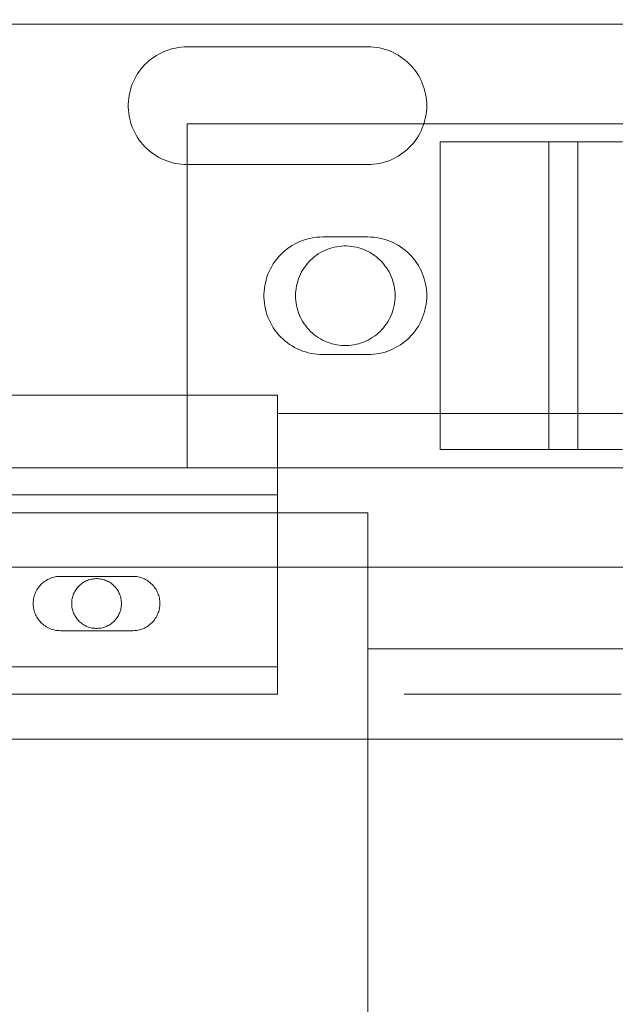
# Model space of a CAD drawing. Header units: millimetres. Extents: x -3490 to 61924, y -72580 to 6847.
# Tile 660 of 1056: x 26662 to 26727, y -17809 to -17700. Entities that reach past the tile are written whole.
import ezdxf

# ---------------------------------------------------------------- set-up
doc = ezdxf.new("R2010")
doc.units = ezdxf.units.MM
doc.layers.add('COTAS_P', color=1, linetype='Continuous', lineweight=0)
doc.layers.add('superior_C05', color=7, linetype='Continuous', lineweight=0)
doc.dimstyles.new('R19_100', dxfattribs={"dimtxt": 250, "dimasz": 150, "dimexe": 150, "dimexo": 80, "dimgap": 100, "dimtad": 1, "dimtih": 1, "dimtoh": 1, "dimdsep": 46, "dimcen": 0.09, "dimadec": 0, "dimazin": 0, "dimtfac": 1, "dimtdec": 4, "dimtofl": 0, "dimtmove": 0, "dimatfit": 3, "dimfxl": 1, "dimtolj": 1, "dimtzin": 0, "dimarcsym": 0})

# ---------------------------------------------------------------- blocks, each defined once
blk = doc.blocks.new('DIM_R29_37')
at = {"layer": 'COTAS_P'}
for p, q in [((24250.07, -17080), (24400.07, -17035)), ((26750.07, -17080), (26600.07, -17035)), ((24250.07, -17980), (24250.07, -17080)), ((24250.07, -17080), (26750.07, -17080)), ((24250.07, -17080), (24400.07, -17125)), ((26750.07, -17080), (26600.07, -17125)), ((26750.07, -17980), (26750.07, -17080))]:
    blk.add_line(p, q, dxfattribs=at)
blk.add_text('2500 P', height=250, dxfattribs=at).set_placement((25500.07, -16980))
blk = doc.blocks.new('DIM_R29_51')
at = {"layer": 'COTAS_P'}
for p, q in [((26095.07, -17655), (26050.07, -17805)), ((26795.07, -17655), (26095.07, -17655)), ((26095.07, -18305), (26095.07, -17655)), ((26095.07, -17655), (26140.07, -17805)), ((26095.07, -18305), (26050.07, -18155)), ((26095.07, -18305), (26140.07, -18155)), ((26795.07, -18305), (26095.07, -18305))]:
    blk.add_line(p, q, dxfattribs=at)
blk.add_text('650 P', height=250, rotation=90, dxfattribs=at).set_placement((25995.07, -17980))

msp = doc.modelspace()

# ---------------------------------------------------------------- linework, layer by layer
at = {"layer": 'superior_C05'}
for p, q in [((26660.067, -17701), (26840.067, -17701)), ((26678.152, -17703.789), (26677.844, -17703.892)), ((26678.464, -17703.701), (26678.152, -17703.789)), ((26678.78, -17703.629), (26678.464, -17703.701)), ((26679.099, -17703.573), (26678.78, -17703.629)), ((26679.42, -17703.532), (26679.099, -17703.573)), ((26679.743, -17703.508), (26679.42, -17703.532)), ((26680.067, -17703.5), (26679.743, -17703.508)), ((26680.067, -17703.5), (26700.067, -17703.5)), ((26700.067, -17703.5), (26700.386, -17703.508)), ((26700.705, -17703.531), (26700.386, -17703.508)), ((26701.021, -17703.57), (26700.705, -17703.531)), ((26701.336, -17703.625), (26701.021, -17703.57)), ((26701.647, -17703.695), (26701.336, -17703.625)), ((26701.954, -17703.78), (26701.647, -17703.695)), ((26702.257, -17703.88), (26701.954, -17703.78)), ((26676.143, -17704.819), (26675.889, -17705.021)), ((26676.406, -17704.629), (26676.143, -17704.819)), ((26676.678, -17704.454), (26676.406, -17704.629)), ((26676.959, -17704.292), (26676.678, -17704.454)), ((26677.247, -17704.144), (26676.959, -17704.292)), ((26677.543, -17704.01), (26677.247, -17704.144)), ((26677.844, -17703.892), (26677.543, -17704.01)), ((26702.555, -17703.995), (26702.257, -17703.88)), ((26702.847, -17704.124), (26702.555, -17703.995)), ((26703.132, -17704.268), (26702.847, -17704.124)), ((26703.409, -17704.425), (26703.132, -17704.268)), ((26703.679, -17704.595), (26703.409, -17704.425)), ((26703.94, -17704.779), (26703.679, -17704.595)), ((26704.191, -17704.975), (26703.94, -17704.779)), ((26674.986, -17705.947), (26674.79, -17706.206)), ((26675.194, -17705.699), (26674.986, -17705.947)), ((26675.414, -17705.461), (26675.194, -17705.699)), ((26675.646, -17705.235), (26675.414, -17705.461)), ((26675.889, -17705.021), (26675.646, -17705.235)), ((26704.433, -17705.184), (26704.191, -17704.975)), ((26704.664, -17705.404), (26704.433, -17705.184)), ((26704.884, -17705.635), (26704.664, -17705.404)), ((26705.092, -17705.876), (26704.884, -17705.635)), ((26705.288, -17706.128), (26705.092, -17705.876)), ((26674.283, -17707.035), (26674.143, -17707.327)), ((26674.438, -17706.75), (26674.283, -17707.035)), ((26674.607, -17706.473), (26674.438, -17706.75)), ((26674.79, -17706.206), (26674.607, -17706.473)), ((26705.472, -17706.389), (26705.288, -17706.128)), ((26705.643, -17706.658), (26705.472, -17706.389)), ((26705.8, -17706.936), (26705.643, -17706.658)), ((26705.943, -17707.221), (26705.8, -17706.936)), ((26673.906, -17707.93), (26673.81, -17708.24)), ((26674.017, -17707.625), (26673.906, -17707.93)), ((26674.143, -17707.327), (26674.017, -17707.625)), ((26706.073, -17707.513), (26705.943, -17707.221)), ((26706.188, -17707.81), (26706.073, -17707.513)), ((26706.288, -17708.113), (26706.188, -17707.81)), ((26706.373, -17708.421), (26706.288, -17708.113)), ((26673.618, -17709.192), (26673.586, -17709.514)), ((26673.666, -17708.871), (26673.618, -17709.192)), ((26673.73, -17708.554), (26673.666, -17708.871)), ((26673.81, -17708.24), (26673.73, -17708.554)), ((26706.443, -17708.732), (26706.373, -17708.421)), ((26706.497, -17709.046), (26706.443, -17708.732)), ((26706.536, -17709.363), (26706.497, -17709.046)), ((26673.586, -17709.514), (26673.57, -17709.838)), ((26673.57, -17709.838), (26673.57, -17710.162)), ((26673.57, -17710.162), (26673.586, -17710.486)), ((26706.56, -17709.681), (26706.536, -17709.363)), ((26706.536, -17710.637), (26706.56, -17710.319)), ((26706.567, -17710), (26706.56, -17709.681)), ((26706.56, -17710.319), (26706.567, -17710)), ((26673.586, -17710.486), (26673.618, -17710.808)), ((26673.618, -17710.808), (26673.666, -17711.129)), ((26673.666, -17711.129), (26673.73, -17711.446)), ((26673.73, -17711.446), (26673.81, -17711.76)), ((26706.373, -17711.579), (26706.443, -17711.268)), ((26706.443, -17711.268), (26706.497, -17710.954)), ((26706.497, -17710.954), (26706.536, -17710.637)), ((26673.81, -17711.76), (26673.906, -17712.07)), ((26673.906, -17712.07), (26674.017, -17712.375)), ((26674.017, -17712.375), (26674.143, -17712.673)), ((26680.067, -17750), (26680.067, -17712)), ((26680.067, -17712), (26820.067, -17712)), ((26705.943, -17712.779), (26706.073, -17712.487)), ((26706.073, -17712.487), (26706.188, -17712.19)), ((26706.188, -17712.19), (26706.288, -17711.887)), ((26706.288, -17711.887), (26706.373, -17711.579)), ((26674.143, -17712.673), (26674.283, -17712.965)), ((26674.283, -17712.965), (26674.438, -17713.25)), ((26674.438, -17713.25), (26674.607, -17713.527)), ((26674.607, -17713.527), (26674.79, -17713.794)), ((26705.288, -17713.872), (26705.472, -17713.611)), ((26705.472, -17713.611), (26705.643, -17713.342)), ((26705.643, -17713.342), (26705.8, -17713.064)), ((26705.8, -17713.064), (26705.943, -17712.779)), ((26674.79, -17713.794), (26674.986, -17714.053)), ((26674.986, -17714.053), (26675.194, -17714.301)), ((26675.194, -17714.301), (26675.414, -17714.539)), ((26675.414, -17714.539), (26675.646, -17714.765)), ((26704.433, -17714.816), (26704.664, -17714.596)), ((26704.664, -17714.596), (26704.884, -17714.365)), ((26704.884, -17714.365), (26705.092, -17714.124)), ((26705.092, -17714.124), (26705.288, -17713.872)), ((26708.067, -17714), (26728.164, -17714)), ((26708.067, -17748), (26708.067, -17714)), ((26708.067, -17714), (26720.067, -17714)), ((26723.277, -17714), (26720.067, -17714)), ((26720.067, -17748), (26720.067, -17714)), ((26723.277, -17748), (26723.277, -17714)), ((26723.277, -17714), (26723.955, -17714)), ((26723.955, -17714), (26724.694, -17714)), ((26724.694, -17714), (26725.491, -17714)), ((26725.491, -17714), (26726.345, -17714)), ((26726.345, -17714), (26727.254, -17714)), ((26727.254, -17714), (26728.215, -17714)), ((26675.646, -17714.765), (26675.889, -17714.979)), ((26675.889, -17714.979), (26676.143, -17715.181)), ((26676.143, -17715.181), (26676.406, -17715.371)), ((26676.406, -17715.371), (26676.678, -17715.546)), ((26676.678, -17715.546), (26676.959, -17715.708)), ((26676.959, -17715.708), (26677.247, -17715.856)), ((26702.847, -17715.876), (26703.132, -17715.732)), ((26703.132, -17715.732), (26703.409, -17715.575)), ((26703.409, -17715.575), (26703.679, -17715.405)), ((26703.679, -17715.405), (26703.94, -17715.221)), ((26703.94, -17715.221), (26704.191, -17715.025)), ((26704.191, -17715.025), (26704.433, -17714.816)), ((26677.247, -17715.856), (26677.543, -17715.99)), ((26677.543, -17715.99), (26677.844, -17716.108)), ((26677.844, -17716.108), (26678.152, -17716.211)), ((26678.152, -17716.211), (26678.464, -17716.299)), ((26678.464, -17716.299), (26678.78, -17716.371)), ((26678.78, -17716.371), (26679.099, -17716.427)), ((26679.099, -17716.427), (26679.42, -17716.468)), ((26679.42, -17716.468), (26679.743, -17716.492)), ((26680.067, -17716.5), (26679.743, -17716.492)), ((26700.067, -17716.5), (26680.067, -17716.5)), ((26700.067, -17716.5), (26700.386, -17716.492)), ((26700.386, -17716.492), (26700.705, -17716.469)), ((26700.705, -17716.469), (26701.021, -17716.43)), ((26701.021, -17716.43), (26701.336, -17716.375)), ((26701.336, -17716.375), (26701.647, -17716.305)), ((26701.647, -17716.305), (26701.954, -17716.22)), ((26701.954, -17716.22), (26702.257, -17716.12)), ((26702.257, -17716.12), (26702.555, -17716.005)), ((26702.555, -17716.005), (26702.847, -17715.876)), ((26694.42, -17724.532), (26694.099, -17724.573)), ((26694.743, -17724.508), (26694.42, -17724.532)), ((26695.067, -17724.5), (26694.743, -17724.508)), ((26695.067, -17724.5), (26700.067, -17724.5)), ((26700.067, -17724.5), (26700.386, -17724.508)), ((26700.705, -17724.531), (26700.386, -17724.508)), ((26701.021, -17724.57), (26700.705, -17724.531)), ((26691.678, -17725.454), (26691.406, -17725.629)), ((26691.959, -17725.292), (26691.678, -17725.454)), ((26692.247, -17725.144), (26691.959, -17725.292)), ((26692.543, -17725.01), (26692.247, -17725.144)), ((26692.844, -17724.892), (26692.543, -17725.01)), ((26693.152, -17724.789), (26692.844, -17724.892)), ((26693.464, -17724.701), (26693.152, -17724.789)), ((26693.78, -17724.629), (26693.464, -17724.701)), ((26694.099, -17724.573), (26693.78, -17724.629)), ((26696.612, -17725.584), (26696.344, -17725.638)), ((26696.884, -17725.543), (26696.612, -17725.584)), ((26697.156, -17725.515), (26696.884, -17725.543)), ((26697.43, -17725.502), (26697.156, -17725.515)), ((26697.705, -17725.502), (26697.43, -17725.502)), ((26697.979, -17725.515), (26697.705, -17725.502)), ((26698.251, -17725.543), (26697.979, -17725.515)), ((26698.523, -17725.584), (26698.251, -17725.543)), ((26698.791, -17725.638), (26698.523, -17725.584)), ((26701.336, -17724.625), (26701.021, -17724.57)), ((26701.647, -17724.695), (26701.336, -17724.625)), ((26701.954, -17724.78), (26701.647, -17724.695)), ((26702.257, -17724.88), (26701.954, -17724.78)), ((26702.555, -17724.995), (26702.257, -17724.88)), ((26702.847, -17725.124), (26702.555, -17724.995)), ((26703.132, -17725.268), (26702.847, -17725.124)), ((26703.409, -17725.425), (26703.132, -17725.268)), ((26703.679, -17725.595), (26703.409, -17725.425)), ((26703.94, -17725.779), (26703.679, -17725.595)), ((26690.194, -17726.699), (26689.986, -17726.947)), ((26690.414, -17726.461), (26690.194, -17726.699)), ((26690.646, -17726.235), (26690.414, -17726.461)), ((26690.889, -17726.021), (26690.646, -17726.235)), ((26691.143, -17725.819), (26690.889, -17726.021)), ((26691.406, -17725.629), (26691.143, -17725.819)), ((26694.138, -17726.7), (26693.928, -17726.876)), ((26694.357, -17726.534), (26694.138, -17726.7)), ((26694.583, -17726.38), (26694.357, -17726.534)), ((26694.817, -17726.237), (26694.583, -17726.38)), ((26695.058, -17726.106), (26694.817, -17726.237)), ((26695.305, -17725.987), (26695.058, -17726.106)), ((26695.558, -17725.88), (26695.305, -17725.987)), ((26695.816, -17725.786), (26695.558, -17725.88)), ((26696.078, -17725.706), (26695.816, -17725.786)), ((26696.344, -17725.638), (26696.078, -17725.706)), ((26699.057, -17725.706), (26698.791, -17725.638)), ((26699.319, -17725.786), (26699.057, -17725.706)), ((26699.577, -17725.88), (26699.319, -17725.786)), ((26699.83, -17725.987), (26699.577, -17725.88)), ((26700.077, -17726.106), (26699.83, -17725.987)), ((26700.317, -17726.237), (26700.077, -17726.106)), ((26700.551, -17726.38), (26700.317, -17726.237)), ((26700.778, -17726.534), (26700.551, -17726.38)), ((26700.997, -17726.7), (26700.778, -17726.534)), ((26701.207, -17726.876), (26700.997, -17726.7)), ((26704.191, -17725.975), (26703.94, -17725.779)), ((26704.433, -17726.184), (26704.191, -17725.975)), ((26704.664, -17726.404), (26704.433, -17726.184)), ((26704.884, -17726.635), (26704.664, -17726.404)), ((26705.092, -17726.876), (26704.884, -17726.635)), ((26689.438, -17727.75), (26689.283, -17728.035)), ((26689.607, -17727.473), (26689.438, -17727.75)), ((26689.79, -17727.206), (26689.607, -17727.473)), ((26689.986, -17726.947), (26689.79, -17727.206)), ((26693.183, -17727.679), (26693.023, -17727.902)), ((26693.354, -17727.465), (26693.183, -17727.679)), ((26693.536, -17727.259), (26693.354, -17727.465)), ((26693.727, -17727.063), (26693.536, -17727.259)), ((26693.928, -17726.876), (26693.727, -17727.063)), ((26701.408, -17727.063), (26701.207, -17726.876)), ((26701.599, -17727.259), (26701.408, -17727.063)), ((26701.781, -17727.465), (26701.599, -17727.259)), ((26701.952, -17727.679), (26701.781, -17727.465)), ((26702.112, -17727.902), (26701.952, -17727.679)), ((26705.288, -17727.128), (26705.092, -17726.876)), ((26705.472, -17727.389), (26705.288, -17727.128)), ((26705.643, -17727.658), (26705.472, -17727.389)), ((26705.8, -17727.936), (26705.643, -17727.658)), ((26689.017, -17728.625), (26688.906, -17728.93)), ((26689.143, -17728.327), (26689.017, -17728.625)), ((26689.283, -17728.035), (26689.143, -17728.327)), ((26692.499, -17728.864), (26692.399, -17729.119)), ((26692.612, -17728.614), (26692.499, -17728.864)), ((26692.737, -17728.37), (26692.612, -17728.614)), ((26692.874, -17728.132), (26692.737, -17728.37)), ((26693.023, -17727.902), (26692.874, -17728.132)), ((26702.261, -17728.132), (26702.112, -17727.902)), ((26702.398, -17728.37), (26702.261, -17728.132)), ((26702.523, -17728.614), (26702.398, -17728.37)), ((26702.636, -17728.864), (26702.523, -17728.614)), ((26702.736, -17729.119), (26702.636, -17728.864)), ((26705.943, -17728.221), (26705.8, -17727.936)), ((26706.073, -17728.513), (26705.943, -17728.221)), ((26706.188, -17728.81), (26706.073, -17728.513)), ((26706.288, -17729.113), (26706.188, -17728.81)), ((26688.666, -17729.871), (26688.618, -17730.192)), ((26688.73, -17729.554), (26688.666, -17729.871)), ((26688.81, -17729.24), (26688.73, -17729.554)), ((26688.906, -17728.93), (26688.81, -17729.24)), ((26692.177, -17729.91), (26692.129, -17730.18)), ((26692.238, -17729.643), (26692.177, -17729.91)), ((26692.312, -17729.379), (26692.238, -17729.643)), ((26692.399, -17729.119), (26692.312, -17729.379)), ((26702.823, -17729.379), (26702.736, -17729.119)), ((26702.897, -17729.643), (26702.823, -17729.379)), ((26702.958, -17729.91), (26702.897, -17729.643)), ((26703.006, -17730.18), (26702.958, -17729.91)), ((26706.373, -17729.421), (26706.288, -17729.113)), ((26706.443, -17729.732), (26706.373, -17729.421)), ((26706.497, -17730.046), (26706.443, -17729.732)), ((26688.586, -17730.514), (26688.57, -17730.838)), ((26688.57, -17730.838), (26688.57, -17731.162)), ((26688.618, -17730.192), (26688.586, -17730.514)), ((26692.074, -17730.726), (26692.067, -17731)), ((26692.067, -17731), (26692.074, -17731.274)), ((26692.095, -17730.452), (26692.074, -17730.726)), ((26692.129, -17730.18), (26692.095, -17730.452)), ((26703.04, -17730.452), (26703.006, -17730.18)), ((26703.061, -17730.726), (26703.04, -17730.452)), ((26703.067, -17731), (26703.061, -17730.726)), ((26703.067, -17731), (26703.061, -17731.274)), ((26706.536, -17730.363), (26706.497, -17730.046)), ((26706.56, -17730.681), (26706.536, -17730.363)), ((26706.567, -17731), (26706.56, -17730.681)), ((26706.56, -17731.319), (26706.567, -17731)), ((26688.57, -17731.162), (26688.586, -17731.486)), ((26688.586, -17731.486), (26688.618, -17731.808)), ((26688.618, -17731.808), (26688.666, -17732.129)), ((26688.666, -17732.129), (26688.73, -17732.446)), ((26692.074, -17731.274), (26692.095, -17731.548)), ((26692.095, -17731.548), (26692.129, -17731.82)), ((26692.129, -17731.82), (26692.177, -17732.09)), ((26692.177, -17732.09), (26692.238, -17732.357)), ((26702.897, -17732.357), (26702.958, -17732.09)), ((26702.958, -17732.09), (26703.006, -17731.82)), ((26703.006, -17731.82), (26703.04, -17731.548)), ((26703.04, -17731.548), (26703.061, -17731.274)), ((26706.443, -17732.268), (26706.497, -17731.954)), ((26706.497, -17731.954), (26706.536, -17731.637)), ((26706.536, -17731.637), (26706.56, -17731.319)), ((26688.73, -17732.446), (26688.81, -17732.76)), ((26688.81, -17732.76), (26688.906, -17733.07)), ((26688.906, -17733.07), (26689.017, -17733.375)), ((26692.238, -17732.357), (26692.312, -17732.621)), ((26692.312, -17732.621), (26692.399, -17732.881)), ((26692.399, -17732.881), (26692.499, -17733.136)), ((26692.499, -17733.136), (26692.612, -17733.386)), ((26702.523, -17733.386), (26702.636, -17733.136)), ((26702.636, -17733.136), (26702.736, -17732.881)), ((26702.736, -17732.881), (26702.823, -17732.621)), ((26702.823, -17732.621), (26702.897, -17732.357)), ((26706.073, -17733.487), (26706.188, -17733.19)), ((26706.188, -17733.19), (26706.288, -17732.887)), ((26706.288, -17732.887), (26706.373, -17732.579)), ((26706.373, -17732.579), (26706.443, -17732.268)), ((26689.017, -17733.375), (26689.143, -17733.673)), ((26689.143, -17733.673), (26689.283, -17733.965)), ((26689.283, -17733.965), (26689.438, -17734.25)), ((26689.438, -17734.25), (26689.607, -17734.527)), ((26692.612, -17733.386), (26692.737, -17733.63)), ((26692.737, -17733.63), (26692.874, -17733.868)), ((26692.874, -17733.868), (26693.023, -17734.098)), ((26693.023, -17734.098), (26693.183, -17734.321)), ((26693.183, -17734.321), (26693.354, -17734.535)), ((26701.781, -17734.535), (26701.952, -17734.321)), ((26701.952, -17734.321), (26702.112, -17734.098)), ((26702.112, -17734.098), (26702.261, -17733.868)), ((26702.261, -17733.868), (26702.398, -17733.63)), ((26702.398, -17733.63), (26702.523, -17733.386)), ((26705.643, -17734.342), (26705.8, -17734.064)), ((26705.8, -17734.064), (26705.943, -17733.779)), ((26705.943, -17733.779), (26706.073, -17733.487)), ((26689.607, -17734.527), (26689.79, -17734.794)), ((26689.79, -17734.794), (26689.986, -17735.053)), ((26689.986, -17735.053), (26690.194, -17735.301)), ((26690.194, -17735.301), (26690.414, -17735.539)), ((26693.354, -17734.535), (26693.536, -17734.741)), ((26693.536, -17734.741), (26693.727, -17734.937)), ((26693.727, -17734.937), (26693.928, -17735.124)), ((26693.928, -17735.124), (26694.138, -17735.3)), ((26694.138, -17735.3), (26694.357, -17735.466)), ((26700.778, -17735.466), (26700.997, -17735.3)), ((26700.997, -17735.3), (26701.207, -17735.124)), ((26701.207, -17735.124), (26701.408, -17734.937)), ((26701.408, -17734.937), (26701.599, -17734.741)), ((26701.599, -17734.741), (26701.781, -17734.535)), ((26704.664, -17735.596), (26704.884, -17735.365)), ((26704.884, -17735.365), (26705.092, -17735.124)), ((26705.092, -17735.124), (26705.288, -17734.872)), ((26705.288, -17734.872), (26705.472, -17734.611)), ((26705.472, -17734.611), (26705.643, -17734.342)), ((26690.414, -17735.539), (26690.646, -17735.765)), ((26690.646, -17735.765), (26690.889, -17735.979)), ((26690.889, -17735.979), (26691.143, -17736.181)), ((26691.143, -17736.181), (26691.406, -17736.371)), ((26691.406, -17736.371), (26691.678, -17736.546)), ((26694.357, -17735.466), (26694.583, -17735.62)), ((26694.583, -17735.62), (26694.817, -17735.763)), ((26694.817, -17735.763), (26695.058, -17735.894)), ((26695.058, -17735.894), (26695.305, -17736.013)), ((26695.305, -17736.013), (26695.558, -17736.12)), ((26695.558, -17736.12), (26695.816, -17736.214)), ((26695.816, -17736.214), (26696.078, -17736.294)), ((26696.078, -17736.294), (26696.344, -17736.362)), ((26696.344, -17736.362), (26696.612, -17736.416)), ((26696.612, -17736.416), (26696.884, -17736.457)), ((26696.884, -17736.457), (26697.156, -17736.485)), ((26697.156, -17736.485), (26697.43, -17736.498)), ((26697.43, -17736.498), (26697.705, -17736.498)), ((26697.705, -17736.498), (26697.979, -17736.485)), ((26697.979, -17736.485), (26698.251, -17736.457)), ((26698.251, -17736.457), (26698.523, -17736.416)), ((26698.523, -17736.416), (26698.791, -17736.362)), ((26698.791, -17736.362), (26699.057, -17736.294)), ((26699.057, -17736.294), (26699.319, -17736.214)), ((26699.319, -17736.214), (26699.577, -17736.12)), ((26699.577, -17736.12), (26699.83, -17736.013)), ((26699.83, -17736.013), (26700.077, -17735.894)), ((26700.077, -17735.894), (26700.317, -17735.763)), ((26700.317, -17735.763), (26700.551, -17735.62)), ((26700.551, -17735.62), (26700.778, -17735.466)), ((26703.409, -17736.575), (26703.679, -17736.405)), ((26703.679, -17736.405), (26703.94, -17736.221)), ((26703.94, -17736.221), (26704.191, -17736.025)), ((26704.191, -17736.025), (26704.433, -17735.816)), ((26704.433, -17735.816), (26704.664, -17735.596)), ((26691.678, -17736.546), (26691.959, -17736.708)), ((26691.959, -17736.708), (26692.247, -17736.856)), ((26692.247, -17736.856), (26692.543, -17736.99)), ((26692.543, -17736.99), (26692.844, -17737.108)), ((26692.844, -17737.108), (26693.152, -17737.211)), ((26693.152, -17737.211), (26693.464, -17737.299)), ((26693.464, -17737.299), (26693.78, -17737.371)), ((26693.78, -17737.371), (26694.099, -17737.427)), ((26694.099, -17737.427), (26694.42, -17737.468)), ((26694.42, -17737.468), (26694.743, -17737.492)), ((26695.067, -17737.5), (26694.743, -17737.492)), ((26700.067, -17737.5), (26695.067, -17737.5)), ((26700.067, -17737.5), (26700.386, -17737.492)), ((26700.386, -17737.492), (26700.705, -17737.469)), ((26700.705, -17737.469), (26701.021, -17737.43)), ((26701.021, -17737.43), (26701.336, -17737.375)), ((26701.336, -17737.375), (26701.647, -17737.305)), ((26701.647, -17737.305), (26701.954, -17737.22)), ((26701.954, -17737.22), (26702.257, -17737.12)), ((26702.257, -17737.12), (26702.555, -17737.005)), ((26702.555, -17737.005), (26702.847, -17736.876)), ((26702.847, -17736.876), (26703.132, -17736.732)), ((26703.132, -17736.732), (26703.409, -17736.575)), ((26630.067, -17742), (26690.067, -17742)), ((26690.067, -17750), (26690.067, -17742)), ((26690.067, -17750), (26690.067, -17744)), ((26690.067, -17744), (26750.067, -17744)), ((26708.067, -17748), (26728.164, -17748)), ((26708.067, -17748), (26720.067, -17748)), ((26720.067, -17748), (26723.277, -17748)), ((26723.277, -17748), (26723.955, -17748)), ((26723.955, -17748), (26724.694, -17748)), ((26724.694, -17748), (26725.491, -17748)), ((26725.491, -17748), (26726.345, -17748)), ((26726.345, -17748), (26727.254, -17748)), ((26727.254, -17748), (26728.215, -17748)), ((24310.067, -17750), (26690.067, -17750)), ((26620.067, -17750), (26760.067, -17750)), ((26630.067, -17750), (26690.067, -17750)), ((26680.067, -17750), (26820.067, -17750)), ((26690.067, -17775), (26690.067, -17750)), ((26690.067, -17750), (26750.067, -17750)), ((24310.067, -17753), (26690.067, -17753)), ((26690.067, -17753), (26690.067, -17772)), ((24300.067, -17755), (26700.067, -17755)), ((24310.067, -17755), (26690.067, -17755)), ((26100.817, -17755), (26700.067, -17755)), ((26690.067, -17772), (26690.067, -17755)), ((26700.067, -18205), (26700.067, -17755)), ((26660.067, -17761), (26840.067, -17761)), ((26664.256, -17762.609), (26664.139, -17762.702)), ((26664.378, -17762.521), (26664.256, -17762.609)), ((26664.503, -17762.44), (26664.378, -17762.521)), ((26664.633, -17762.365), (26664.503, -17762.44)), ((26664.766, -17762.297), (26664.633, -17762.365)), ((26664.902, -17762.236), (26664.766, -17762.297)), ((26665.041, -17762.181), (26664.902, -17762.236)), ((26665.183, -17762.133), (26665.041, -17762.181)), ((26665.327, -17762.093), (26665.183, -17762.133)), ((26665.473, -17762.059), (26665.327, -17762.093)), ((26665.62, -17762.034), (26665.473, -17762.059)), ((26665.769, -17762.015), (26665.62, -17762.034)), ((26665.918, -17762.004), (26665.769, -17762.015)), ((26666.067, -17762), (26665.918, -17762.004)), ((26666.067, -17762), (26674.067, -17762)), ((26668.813, -17762.553), (26668.692, -17762.618)), ((26668.936, -17762.493), (26668.813, -17762.553)), ((26669.063, -17762.44), (26668.936, -17762.493)), ((26669.192, -17762.393), (26669.063, -17762.44)), ((26669.323, -17762.353), (26669.192, -17762.393)), ((26669.456, -17762.319), (26669.323, -17762.353)), ((26669.59, -17762.292), (26669.456, -17762.319)), ((26669.726, -17762.271), (26669.59, -17762.292)), ((26669.862, -17762.258), (26669.726, -17762.271)), ((26669.999, -17762.251), (26669.862, -17762.258)), ((26670.136, -17762.251), (26669.999, -17762.251)), ((26670.273, -17762.258), (26670.136, -17762.251)), ((26670.409, -17762.271), (26670.273, -17762.258)), ((26670.545, -17762.292), (26670.409, -17762.271)), ((26670.679, -17762.319), (26670.545, -17762.292)), ((26670.812, -17762.353), (26670.679, -17762.319)), ((26670.943, -17762.393), (26670.812, -17762.353)), ((26671.072, -17762.44), (26670.943, -17762.393)), ((26671.199, -17762.493), (26671.072, -17762.44)), ((26671.322, -17762.553), (26671.199, -17762.493)), ((26671.442, -17762.618), (26671.322, -17762.553)), ((26674.067, -17762), (26674.215, -17762.004)), ((26674.362, -17762.014), (26674.215, -17762.004)), ((26674.508, -17762.032), (26674.362, -17762.014)), ((26674.653, -17762.058), (26674.508, -17762.032)), ((26674.796, -17762.09), (26674.653, -17762.058)), ((26674.938, -17762.129), (26674.796, -17762.09)), ((26675.078, -17762.175), (26674.938, -17762.129)), ((26675.216, -17762.228), (26675.078, -17762.175)), ((26675.35, -17762.288), (26675.216, -17762.228)), ((26675.482, -17762.354), (26675.35, -17762.288)), ((26675.61, -17762.427), (26675.482, -17762.354)), ((26675.734, -17762.506), (26675.61, -17762.427)), ((26675.855, -17762.59), (26675.734, -17762.506)), ((26675.971, -17762.681), (26675.855, -17762.59)), ((26663.398, -17763.631), (26663.333, -17763.766)), ((26663.469, -17763.5), (26663.398, -17763.631)), ((26663.547, -17763.372), (26663.469, -17763.5)), ((26663.632, -17763.249), (26663.547, -17763.372)), ((26663.722, -17763.13), (26663.632, -17763.249)), ((26663.818, -17763.015), (26663.722, -17763.13)), ((26663.92, -17762.905), (26663.818, -17763.015)), ((26664.027, -17762.801), (26663.92, -17762.905)), ((26664.139, -17762.702), (26664.027, -17762.801)), ((26667.652, -17763.685), (26667.59, -17763.807)), ((26667.721, -17763.566), (26667.652, -17763.685)), ((26667.795, -17763.451), (26667.721, -17763.566)), ((26667.875, -17763.34), (26667.795, -17763.451)), ((26667.961, -17763.232), (26667.875, -17763.34)), ((26668.052, -17763.13), (26667.961, -17763.232)), ((26668.147, -17763.031), (26668.052, -17763.13)), ((26668.248, -17762.938), (26668.147, -17763.031)), ((26668.353, -17762.85), (26668.248, -17762.938)), ((26668.462, -17762.767), (26668.353, -17762.85)), ((26668.575, -17762.69), (26668.462, -17762.767)), ((26668.692, -17762.618), (26668.575, -17762.69)), ((26671.559, -17762.69), (26671.442, -17762.618)), ((26671.673, -17762.767), (26671.559, -17762.69)), ((26671.782, -17762.85), (26671.673, -17762.767)), ((26671.887, -17762.938), (26671.782, -17762.85)), ((26671.988, -17763.031), (26671.887, -17762.938)), ((26672.083, -17763.13), (26671.988, -17763.031)), ((26672.174, -17763.232), (26672.083, -17763.13)), ((26672.26, -17763.34), (26672.174, -17763.232)), ((26672.34, -17763.451), (26672.26, -17763.34)), ((26672.414, -17763.566), (26672.34, -17763.451)), ((26672.483, -17763.685), (26672.414, -17763.566)), ((26672.545, -17763.807), (26672.483, -17763.685)), ((26676.082, -17762.777), (26675.971, -17762.681)), ((26676.189, -17762.879), (26676.082, -17762.777)), ((26676.29, -17762.985), (26676.189, -17762.879)), ((26676.387, -17763.097), (26676.29, -17762.985)), ((26676.477, -17763.213), (26676.387, -17763.097)), ((26676.562, -17763.333), (26676.477, -17763.213)), ((26676.641, -17763.458), (26676.562, -17763.333)), ((26676.713, -17763.586), (26676.641, -17763.458)), ((26676.779, -17763.717), (26676.713, -17763.586)), ((26663.076, -17764.776), (26663.068, -17764.925)), ((26663.091, -17764.627), (26663.076, -17764.776)), ((26663.113, -17764.479), (26663.091, -17764.627)), ((26663.143, -17764.332), (26663.113, -17764.479)), ((26663.18, -17764.187), (26663.143, -17764.332)), ((26663.224, -17764.045), (26663.18, -17764.187)), ((26663.275, -17763.904), (26663.224, -17764.045)), ((26663.333, -17763.766), (26663.275, -17763.904)), ((26667.331, -17764.726), (26667.321, -17764.863)), ((26667.348, -17764.59), (26667.331, -17764.726)), ((26667.372, -17764.455), (26667.348, -17764.59)), ((26667.403, -17764.321), (26667.372, -17764.455)), ((26667.44, -17764.189), (26667.403, -17764.321)), ((26667.483, -17764.059), (26667.44, -17764.189)), ((26667.533, -17763.932), (26667.483, -17764.059)), ((26667.59, -17763.807), (26667.533, -17763.932)), ((26672.602, -17763.932), (26672.545, -17763.807)), ((26672.652, -17764.059), (26672.602, -17763.932)), ((26672.695, -17764.189), (26672.652, -17764.059)), ((26672.732, -17764.321), (26672.695, -17764.189)), ((26672.763, -17764.455), (26672.732, -17764.321)), ((26672.787, -17764.59), (26672.763, -17764.455)), ((26672.804, -17764.726), (26672.787, -17764.59)), ((26672.814, -17764.863), (26672.804, -17764.726)), ((26676.839, -17763.852), (26676.779, -17763.717)), ((26676.892, -17763.989), (26676.839, -17763.852)), ((26676.938, -17764.129), (26676.892, -17763.989)), ((26676.978, -17764.271), (26676.938, -17764.129)), ((26677.01, -17764.415), (26676.978, -17764.271)), ((26677.035, -17764.56), (26677.01, -17764.415)), ((26677.053, -17764.706), (26677.035, -17764.56)), ((26677.064, -17764.853), (26677.053, -17764.706)), ((26663.068, -17764.925), (26663.068, -17765.075)), ((26663.068, -17765.075), (26663.076, -17765.224)), ((26663.076, -17765.224), (26663.091, -17765.373)), ((26663.091, -17765.373), (26663.113, -17765.521)), ((26663.113, -17765.521), (26663.143, -17765.668)), ((26663.143, -17765.668), (26663.18, -17765.813)), ((26663.18, -17765.813), (26663.224, -17765.955)), ((26667.321, -17764.863), (26667.317, -17765)), ((26667.317, -17765), (26667.321, -17765.137)), ((26667.321, -17765.137), (26667.331, -17765.274)), ((26667.331, -17765.274), (26667.348, -17765.41)), ((26667.348, -17765.41), (26667.372, -17765.545)), ((26667.372, -17765.545), (26667.403, -17765.679)), ((26667.403, -17765.679), (26667.44, -17765.811)), ((26667.44, -17765.811), (26667.483, -17765.941)), ((26672.652, -17765.941), (26672.695, -17765.811)), ((26672.695, -17765.811), (26672.732, -17765.679)), ((26672.732, -17765.679), (26672.763, -17765.545)), ((26672.763, -17765.545), (26672.787, -17765.41)), ((26672.787, -17765.41), (26672.804, -17765.274)), ((26672.804, -17765.274), (26672.814, -17765.137)), ((26672.817, -17765), (26672.814, -17764.863)), ((26672.817, -17765), (26672.814, -17765.137)), ((26676.892, -17766.011), (26676.938, -17765.871)), ((26676.938, -17765.871), (26676.978, -17765.729)), ((26676.978, -17765.729), (26677.01, -17765.585)), ((26677.01, -17765.585), (26677.035, -17765.44)), ((26677.035, -17765.44), (26677.053, -17765.294)), ((26677.053, -17765.294), (26677.064, -17765.147)), ((26677.067, -17765), (26677.064, -17764.853)), ((26677.064, -17765.147), (26677.067, -17765)), ((26663.224, -17765.955), (26663.275, -17766.096)), ((26663.275, -17766.096), (26663.333, -17766.234)), ((26663.333, -17766.234), (26663.398, -17766.369)), ((26663.398, -17766.369), (26663.469, -17766.5)), ((26663.469, -17766.5), (26663.547, -17766.628)), ((26663.547, -17766.628), (26663.632, -17766.751)), ((26663.632, -17766.751), (26663.722, -17766.87)), ((26663.722, -17766.87), (26663.818, -17766.985)), ((26667.483, -17765.941), (26667.533, -17766.068)), ((26667.533, -17766.068), (26667.59, -17766.193)), ((26667.59, -17766.193), (26667.652, -17766.315)), ((26667.652, -17766.315), (26667.721, -17766.434)), ((26667.721, -17766.434), (26667.795, -17766.549)), ((26667.795, -17766.549), (26667.875, -17766.66)), ((26667.875, -17766.66), (26667.961, -17766.768)), ((26667.961, -17766.768), (26668.052, -17766.87)), ((26668.052, -17766.87), (26668.147, -17766.969)), ((26671.988, -17766.969), (26672.083, -17766.87)), ((26672.083, -17766.87), (26672.174, -17766.768)), ((26672.174, -17766.768), (26672.26, -17766.66)), ((26672.26, -17766.66), (26672.34, -17766.549)), ((26672.34, -17766.549), (26672.414, -17766.434)), ((26672.414, -17766.434), (26672.483, -17766.315)), ((26672.483, -17766.315), (26672.545, -17766.193)), ((26672.545, -17766.193), (26672.602, -17766.068)), ((26672.602, -17766.068), (26672.652, -17765.941)), ((26676.29, -17767.015), (26676.387, -17766.903)), ((26676.387, -17766.903), (26676.477, -17766.787)), ((26676.477, -17766.787), (26676.562, -17766.667)), ((26676.562, -17766.667), (26676.641, -17766.542)), ((26676.641, -17766.542), (26676.713, -17766.414)), ((26676.713, -17766.414), (26676.779, -17766.283)), ((26676.779, -17766.283), (26676.839, -17766.148)), ((26676.839, -17766.148), (26676.892, -17766.011)), ((26663.818, -17766.985), (26663.92, -17767.095)), ((26663.92, -17767.095), (26664.027, -17767.199)), ((26664.027, -17767.199), (26664.139, -17767.298)), ((26664.139, -17767.298), (26664.256, -17767.391)), ((26664.256, -17767.391), (26664.378, -17767.479)), ((26664.378, -17767.479), (26664.503, -17767.56)), ((26664.503, -17767.56), (26664.633, -17767.635)), ((26664.633, -17767.635), (26664.766, -17767.703)), ((26664.766, -17767.703), (26664.902, -17767.764)), ((26664.902, -17767.764), (26665.041, -17767.819)), ((26665.041, -17767.819), (26665.183, -17767.867)), ((26665.183, -17767.867), (26665.327, -17767.907)), ((26665.327, -17767.907), (26665.473, -17767.941)), ((26665.473, -17767.941), (26665.62, -17767.966)), ((26665.62, -17767.966), (26665.769, -17767.985)), ((26665.769, -17767.985), (26665.918, -17767.996)), ((26666.067, -17768), (26665.918, -17767.996)), ((26674.067, -17768), (26666.067, -17768)), ((26668.147, -17766.969), (26668.248, -17767.062)), ((26668.248, -17767.062), (26668.353, -17767.15)), ((26668.353, -17767.15), (26668.462, -17767.233)), ((26668.462, -17767.233), (26668.575, -17767.31)), ((26668.575, -17767.31), (26668.692, -17767.382)), ((26668.692, -17767.382), (26668.813, -17767.447)), ((26668.813, -17767.447), (26668.936, -17767.507)), ((26668.936, -17767.507), (26669.063, -17767.56)), ((26669.063, -17767.56), (26669.192, -17767.607)), ((26669.192, -17767.607), (26669.323, -17767.647)), ((26669.323, -17767.647), (26669.456, -17767.681)), ((26669.456, -17767.681), (26669.59, -17767.708)), ((26669.59, -17767.708), (26669.726, -17767.729)), ((26669.726, -17767.729), (26669.862, -17767.742)), ((26669.862, -17767.742), (26669.999, -17767.749)), ((26669.999, -17767.749), (26670.136, -17767.749)), ((26670.136, -17767.749), (26670.273, -17767.742)), ((26670.273, -17767.742), (26670.409, -17767.729)), ((26670.409, -17767.729), (26670.545, -17767.708)), ((26670.545, -17767.708), (26670.679, -17767.681)), ((26670.679, -17767.681), (26670.812, -17767.647)), ((26670.812, -17767.647), (26670.943, -17767.607)), ((26670.943, -17767.607), (26671.072, -17767.56)), ((26671.072, -17767.56), (26671.199, -17767.507)), ((26671.199, -17767.507), (26671.322, -17767.447)), ((26671.322, -17767.447), (26671.442, -17767.382)), ((26671.442, -17767.382), (26671.559, -17767.31)), ((26671.559, -17767.31), (26671.673, -17767.233)), ((26671.673, -17767.233), (26671.782, -17767.15)), ((26671.782, -17767.15), (26671.887, -17767.062)), ((26671.887, -17767.062), (26671.988, -17766.969)), ((26674.067, -17768), (26674.215, -17767.996)), ((26674.215, -17767.996), (26674.362, -17767.986)), ((26674.362, -17767.986), (26674.508, -17767.968)), ((26674.508, -17767.968), (26674.653, -17767.942)), ((26674.653, -17767.942), (26674.796, -17767.91)), ((26674.796, -17767.91), (26674.938, -17767.871)), ((26674.938, -17767.871), (26675.078, -17767.825)), ((26675.078, -17767.825), (26675.216, -17767.772)), ((26675.216, -17767.772), (26675.35, -17767.712)), ((26675.35, -17767.712), (26675.482, -17767.646)), ((26675.482, -17767.646), (26675.61, -17767.573)), ((26675.61, -17767.573), (26675.734, -17767.494)), ((26675.734, -17767.494), (26675.855, -17767.41)), ((26675.855, -17767.41), (26675.971, -17767.319)), ((26675.971, -17767.319), (26676.082, -17767.223)), ((26676.082, -17767.223), (26676.189, -17767.121)), ((26676.189, -17767.121), (26676.29, -17767.015)), ((26700.207, -17770), (26700.083, -17770)), ((26700.456, -17770), (26700.207, -17770)), ((26700.827, -17770), (26700.456, -17770)), ((26701.321, -17770), (26700.827, -17770)), ((26701.936, -17770), (26701.321, -17770)), ((26702.671, -17770), (26701.936, -17770)), ((26703.524, -17770), (26702.671, -17770)), ((26704.492, -17770), (26703.524, -17770)), ((26704.156, -17770), (26704.042, -17770)), ((26704.385, -17770), (26704.156, -17770)), ((26704.727, -17770), (26704.385, -17770)), ((26705.574, -17770), (26704.492, -17770)), ((26705.182, -17770), (26704.727, -17770)), ((26705.748, -17770), (26705.182, -17770)), ((26706.766, -17770), (26705.574, -17770)), ((26706.425, -17770), (26705.748, -17770)), ((26707.21, -17770), (26706.425, -17770)), ((26708.066, -17770), (26706.766, -17770)), ((26708.102, -17770), (26707.21, -17770)), ((26709.471, -17770), (26708.066, -17770)), ((26709.098, -17770), (26708.102, -17770)), ((26710.196, -17770), (26709.098, -17770)), ((26710.976, -17770), (26709.471, -17770)), ((26711.393, -17770), (26710.196, -17770)), ((26712.578, -17770), (26710.976, -17770)), ((26712.686, -17770), (26711.393, -17770)), ((26714.274, -17770), (26712.578, -17770)), ((26714.072, -17770), (26712.686, -17770)), ((26715.548, -17770), (26714.072, -17770)), ((26716.059, -17770), (26714.274, -17770)), ((26717.109, -17770), (26715.548, -17770)), ((26717.928, -17770), (26716.059, -17770)), ((26718.752, -17770), (26717.109, -17770)), ((26719.877, -17770), (26717.928, -17770)), ((26720.474, -17770), (26718.752, -17770)), ((26721.901, -17770), (26719.877, -17770)), ((26722.268, -17770), (26720.474, -17770)), ((26723.996, -17770), (26721.901, -17770)), ((26724.132, -17770), (26722.268, -17770)), ((26726.155, -17770), (26723.996, -17770)), ((26726.061, -17770), (26724.132, -17770)), ((26728.049, -17770), (26726.061, -17770)), ((26728.373, -17770), (26726.155, -17770)), ((24310.067, -17772), (26690.067, -17772)), ((26690.067, -17775), (26690.067, -17772)), ((24310.067, -17775), (26690.067, -17775)), ((26704.196, -17775), (26704.082, -17775)), ((26704.424, -17775), (26704.196, -17775)), ((26704.766, -17775), (26704.424, -17775)), ((26705.221, -17775), (26704.766, -17775)), ((26705.787, -17775), (26705.221, -17775)), ((26706.463, -17775), (26705.787, -17775)), ((26707.247, -17775), (26706.463, -17775)), ((26708.138, -17775), (26707.247, -17775)), ((26709.133, -17775), (26708.138, -17775)), ((26710.23, -17775), (26709.133, -17775)), ((26711.426, -17775), (26710.23, -17775)), ((26712.718, -17775), (26711.426, -17775)), ((26714.103, -17775), (26712.718, -17775)), ((26715.578, -17775), (26714.103, -17775)), ((26717.138, -17775), (26715.578, -17775)), ((26718.78, -17775), (26717.138, -17775)), ((26720.499, -17775), (26718.78, -17775)), ((26722.292, -17775), (26720.499, -17775)), ((26724.155, -17775), (26722.292, -17775)), ((26726.081, -17775), (26724.155, -17775)), ((26728.068, -17775), (26726.081, -17775)), ((24250.067, -17780), (26750.067, -17780)), ((26704.196, -17780), (26704.082, -17780)), ((26704.424, -17780), (26704.196, -17780)), ((26704.766, -17780), (26704.424, -17780)), ((26705.221, -17780), (26704.766, -17780)), ((26705.787, -17780), (26705.221, -17780)), ((26706.463, -17780), (26705.787, -17780)), ((26707.247, -17780), (26706.463, -17780)), ((26708.138, -17780), (26707.247, -17780)), ((26709.133, -17780), (26708.138, -17780)), ((26710.23, -17780), (26709.133, -17780)), ((26711.426, -17780), (26710.23, -17780)), ((26712.718, -17780), (26711.426, -17780)), ((26714.103, -17780), (26712.718, -17780)), ((26715.578, -17780), (26714.103, -17780)), ((26717.138, -17780), (26715.578, -17780)), ((26718.78, -17780), (26717.138, -17780)), ((26720.499, -17780), (26718.78, -17780)), ((26722.292, -17780), (26720.499, -17780)), ((26724.155, -17780), (26722.292, -17780)), ((26726.081, -17780), (26724.155, -17780)), ((26728.068, -17780), (26726.081, -17780))]:
    msp.add_line(p, q, dxfattribs=at)

# ---------------------------------------------------------------- dimensions: what is measured, and where the dimension line sits
at = {"layer": 'COTAS_P'}
for p1, p2, distance, picture, middle in [((24250.067, -17980), (26750.067, -17980), 900, 'DIM_R29_37', (25500.067, -17080)), ((26795.067, -18305), (26795.067, -17655), 700, 'DIM_R29_51', (26095.067, -17980))]:
    dim = msp.add_aligned_dim(p1=p1, p2=p2, distance=distance, text='<> P', dimstyle='R19_100', dxfattribs=at)
    dim.commit()
    dim.dimension.update_dxf_attribs({"geometry": picture, "text_midpoint": middle})

doc.saveas('drawing.dxf')
